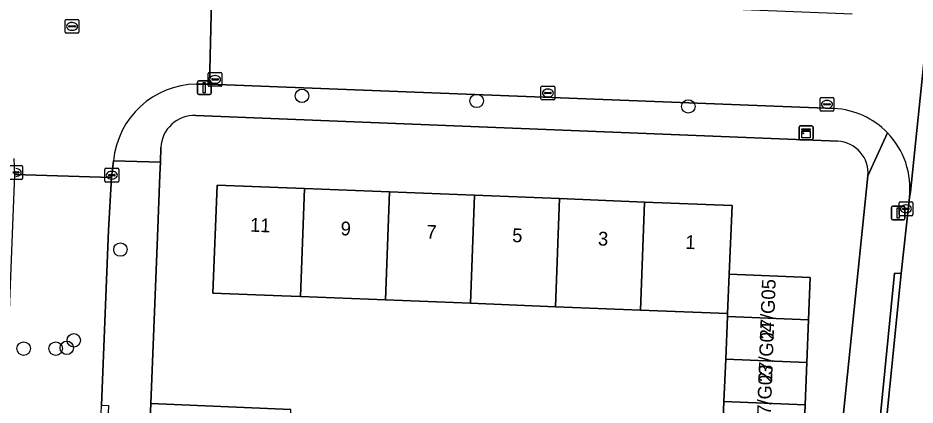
# Model space of a CAD drawing. Extents: x 161354 to 162026, y 386504 to 387460.
# Drawn here: x 161732.9 to 161798.1, y 386789.3 to 386817.3 of the extents above; entities that cross this region are included whole.
import ezdxf

# ---------------------------------------------------------------- set-up
doc = ezdxf.new("R2010")
doc.units = 0
for name, color, linetype in [('IMGEO_Boom', 7, 'Continuous'), ('IMGEO_Erf', 7, 'Continuous'), ('IMGEO_Kast', 7, 'Continuous'), ('IMGEO_Kolk', 7, 'Continuous'), ('IMGEO_Lichtmast', 7, 'Continuous'), ('IMGEO_Muur', 7, 'Continuous'), ('IMGEO_Pand', 7, 'Continuous'), ('IMGEO_Pand_nummerreeks', 7, 'Continuous'), ('IMGEO_Rijbaan_lokaal_open', 7, 'Continuous'), ('IMGEO_Rioolput', 7, 'Continuous'), ('IMGEO_Voetpad_open', 7, 'Continuous')]:
    doc.layers.add(name, color=color, linetype=linetype)

msp = doc.modelspace()

# ---------------------------------------------------------------- linework, layer by layer
at = {"layer": 'IMGEO_Boom'}
for centre in [(161753.555, 386811.689), (161766.245, 386811.323), (161781.629, 386810.922), (161740.363, 386800.534), (161736.974, 386793.948), (161733.331, 386793.347), (161735.662, 386793.347), (161736.464, 386793.401)]:
    msp.add_circle(centre, 0.489, dxfattribs=at)
at = {"layer": 'IMGEO_Erf'}
for points in [[(161792.488, 386808.396), (161745.835, 386810.264)], [(161743.307, 386807.934), (161743.265, 386806.873), (161743.228, 386805.954), (161743.05, 386801.465), (161742.569, 386789.374), (161752.738, 386788.938)], [(161765.792, 386796.634), (161759.615, 386796.878), (161753.439, 386797.123), (161752.087, 386797.176), (161747.09, 386797.374), (161747.4, 386805.213), (161753.749, 386804.962), (161759.925, 386804.718), (161766.102, 386804.474), (161772.278, 386804.229), (161778.454, 386803.985), (161784.804, 386803.734), (161784.607, 386798.749), (161790.487, 386798.516), (161790.365, 386795.433), (161790.243, 386792.35), (161790.122, 386789.267), (161790, 386786.184), (161789.878, 386783.101), (161789.868, 386782.851), (161792.296, 386782.754), (161794.675, 386805.874)], [(161784.099, 386786.417), (161784.221, 386789.5), (161784.343, 386792.583), (161784.465, 386795.666), (161784.474, 386795.896), (161778.144, 386796.146), (161771.968, 386796.39), (161765.792, 386796.634)]]:
    msp.add_lwpolyline(points, dxfattribs=at)
for centre, radius, start, end in [((161745.731, 386807.84), 2.426, 87.55053, 177.78159), ((161792.393, 386806.105), 2.293, 354.228, 87.63363)]:
    msp.add_arc(centre, radius, start, end, dxfattribs=at)
at = {"layer": 'IMGEO_Kast'}
for p, q in [((161789.69, 386808.581), (161789.69, 386809.422)), ((161789.69, 386809.422), (161789.69, 386808.581)), ((161789.765, 386809.506), (161790.606, 386809.506)), ((161790.606, 386809.506), (161789.765, 386809.506)), ((161790.69, 386809.431), (161790.69, 386808.59)), ((161790.69, 386808.59), (161790.69, 386809.431)), ((161790.615, 386808.506), (161789.774, 386808.506)), ((161789.774, 386808.506), (161790.615, 386808.506))]:
    msp.add_line(p, q, dxfattribs=at)
for points in [[(161789.885, 386809.296), (161790.485, 386809.296), (161790.485, 386809.211), (161789.885, 386809.211), (161789.885, 386809.296)], [(161789.885, 386809.121), (161790.485, 386809.121), (161790.485, 386808.632), (161789.885, 386808.632), (161789.885, 386809.121)]]:
    msp.add_lwpolyline(points, dxfattribs=at)
msp.add_circle((161789.969, 386808.97), 0.0377, dxfattribs=at)
for centre, start, end in [((161789.768, 386809.428), 92.4484, 184.28452), ((161789.768, 386809.428), 92.4484, 184.28452), ((161790.612, 386809.428), 2.4484, 94.28452), ((161790.612, 386809.428), 2.4484, 94.28452), ((161789.768, 386808.584), 182.4484, 274.28452), ((161789.768, 386808.584), 182.4484, 274.28452), ((161790.612, 386808.584), 272.4484, 4.28452), ((161790.612, 386808.584), 272.4484, 4.28452)]:
    msp.add_arc(centre, 0.0779, start, end, dxfattribs=at)
at = {"layer": 'IMGEO_Kolk'}
for p, q in [((161746.74, 386812.456), (161746.74, 386813.308)), ((161746.815, 386813.382), (161747.667, 386813.382)), ((161747.741, 386813.308), (161747.741, 386812.456)), ((161746.999, 386812.876), (161746.999, 386812.888)), ((161747.437, 386812.839), (161747.039, 386812.839)), ((161747.042, 386812.925), (161747.44, 386812.925)), ((161747.228, 386813.162), (161747.253, 386813.162)), ((161747.483, 386812.888), (161747.483, 386812.876)), ((161747.667, 386812.382), (161746.815, 386812.382)), ((161747.251, 386812.602), (161747.226, 386812.602)), ((161770.923, 386811.468), (161770.923, 386812.32)), ((161770.998, 386812.394), (161771.85, 386812.394)), ((161771.411, 386812.174), (161771.436, 386812.174)), ((161771.924, 386812.32), (161771.924, 386811.468)), ((161771.85, 386811.394), (161770.998, 386811.394)), ((161771.182, 386811.888), (161771.182, 386811.9)), ((161771.62, 386811.851), (161771.222, 386811.851)), ((161771.225, 386811.937), (161771.623, 386811.937)), ((161771.434, 386811.614), (161771.409, 386811.614)), ((161771.666, 386811.9), (161771.666, 386811.888)), ((161791.205, 386810.646), (161791.205, 386811.498)), ((161791.28, 386811.572), (161792.132, 386811.572)), ((161791.693, 386811.352), (161791.718, 386811.352)), ((161792.206, 386811.498), (161792.206, 386810.646)), ((161791.464, 386811.066), (161791.464, 386811.078)), ((161791.902, 386811.029), (161791.504, 386811.029)), ((161791.507, 386811.115), (161791.905, 386811.115)), ((161791.716, 386810.792), (161791.691, 386810.792)), ((161791.948, 386811.078), (161791.948, 386811.066)), ((161792.132, 386810.572), (161791.28, 386810.572)), ((161732.33, 386806.627), (161733.182, 386806.627)), ((161732.557, 386806.17), (161732.955, 386806.17)), ((161732.998, 386806.133), (161732.998, 386806.121)), ((161733.256, 386806.553), (161733.256, 386805.701)), ((161739.237, 386805.504), (161739.237, 386806.356)), ((161739.312, 386806.43), (161740.164, 386806.43)), ((161739.725, 386806.21), (161739.75, 386806.21)), ((161740.238, 386806.356), (161740.238, 386805.504)), ((161733.182, 386805.627), (161732.33, 386805.627)), ((161732.952, 386806.084), (161732.554, 386806.084)), ((161739.496, 386805.924), (161739.496, 386805.936)), ((161739.934, 386805.887), (161739.536, 386805.887)), ((161739.539, 386805.973), (161739.937, 386805.973)), ((161739.748, 386805.65), (161739.723, 386805.65)), ((161739.98, 386805.936), (161739.98, 386805.924)), ((161740.164, 386805.43), (161739.312, 386805.43)), ((161796.942, 386803.068), (161796.942, 386803.92)), ((161797.017, 386803.994), (161797.869, 386803.994)), ((161797.244, 386803.537), (161797.642, 386803.537)), ((161797.43, 386803.774), (161797.455, 386803.774)), ((161797.943, 386803.92), (161797.943, 386803.068)), ((161797.869, 386802.994), (161797.017, 386802.994)), ((161797.201, 386803.488), (161797.201, 386803.5)), ((161797.639, 386803.451), (161797.241, 386803.451)), ((161797.453, 386803.214), (161797.428, 386803.214)), ((161797.685, 386803.5), (161797.685, 386803.488))]:
    msp.add_line(p, q, dxfattribs=at)
for points in [[(161746.74, 386812.456), (161746.74, 386813.308)], [(161746.815, 386813.382), (161747.667, 386813.382)], [(161747.741, 386813.308), (161747.741, 386812.456)], [(161747.667, 386812.382), (161746.815, 386812.382)], [(161770.923, 386811.468), (161770.923, 386812.32)], [(161770.998, 386812.394), (161771.85, 386812.394)], [(161771.924, 386812.32), (161771.924, 386811.468)], [(161771.85, 386811.394), (161770.998, 386811.394)], [(161791.205, 386810.646), (161791.205, 386811.498)], [(161791.28, 386811.572), (161792.132, 386811.572)], [(161792.206, 386811.498), (161792.206, 386810.646)], [(161792.132, 386810.572), (161791.28, 386810.572)], [(161732.33, 386806.627), (161733.182, 386806.627)], [(161733.256, 386806.553), (161733.256, 386805.701)], [(161739.237, 386805.504), (161739.237, 386806.356)], [(161739.312, 386806.43), (161740.164, 386806.43)], [(161740.238, 386806.356), (161740.238, 386805.504)], [(161733.182, 386805.627), (161732.33, 386805.627)], [(161740.164, 386805.43), (161739.312, 386805.43)], [(161796.942, 386803.068), (161796.942, 386803.92)], [(161797.017, 386803.994), (161797.869, 386803.994)], [(161797.943, 386803.92), (161797.943, 386803.068)], [(161797.869, 386802.994), (161797.017, 386802.994)]]:
    msp.add_lwpolyline(points, dxfattribs=at)
for centre, radius, start, end in [((161746.817, 386813.306), 0.0765, 91.55205, 178.44795), ((161746.817, 386813.306), 0.0765, 91.55205, 178.44795), ((161747.665, 386813.306), 0.0765, 1.55205, 88.44795), ((161747.665, 386813.306), 0.0765, 1.55205, 88.44795), ((161747.039, 386812.885), 0.0403, 85.87752, 175.75265), ((161747.036, 386812.875), 0.0366, 178.93798, 274.71019), ((161747.44, 386812.882), 0.043, 264.86636, 352.45326), ((161747.444, 386812.887), 0.0386, 1.73085, 96.63898), ((161746.817, 386812.458), 0.0765, 181.55205, 268.44795), ((161746.817, 386812.458), 0.0765, 181.55205, 268.44795), ((161747.665, 386812.458), 0.0765, 271.55205, 358.44795), ((161747.665, 386812.458), 0.0765, 271.55205, 358.44795), ((161771, 386812.318), 0.0765, 91.55205, 178.44795), ((161771, 386812.318), 0.0765, 91.55205, 178.44795), ((161771.848, 386812.318), 0.0765, 1.55205, 88.44795), ((161771.848, 386812.318), 0.0765, 1.55205, 88.44795), ((161771, 386811.47), 0.0765, 181.55205, 268.44795), ((161771, 386811.47), 0.0765, 181.55205, 268.44795), ((161771.222, 386811.897), 0.0403, 85.87752, 175.75265), ((161771.219, 386811.887), 0.0366, 178.93798, 274.71019), ((161771.623, 386811.894), 0.043, 264.86636, 352.45326), ((161771.627, 386811.899), 0.0386, 1.73085, 96.63898), ((161771.848, 386811.47), 0.0765, 271.55205, 358.44795), ((161771.848, 386811.47), 0.0765, 271.55205, 358.44795), ((161791.282, 386811.496), 0.0765, 91.55205, 178.44795), ((161791.282, 386811.496), 0.0765, 91.55205, 178.44795), ((161792.13, 386811.496), 0.0765, 1.55205, 88.44795), ((161792.13, 386811.496), 0.0765, 1.55205, 88.44795), ((161791.504, 386811.075), 0.0403, 85.87752, 175.75265), ((161791.501, 386811.065), 0.0366, 178.93798, 274.71019), ((161791.905, 386811.072), 0.043, 264.86636, 352.45326), ((161791.909, 386811.077), 0.0386, 1.73085, 96.63898), ((161791.282, 386810.648), 0.0765, 181.55205, 268.44795), ((161791.282, 386810.648), 0.0765, 181.55205, 268.44795), ((161792.13, 386810.648), 0.0765, 271.55205, 358.44795), ((161792.13, 386810.648), 0.0765, 271.55205, 358.44795), ((161732.955, 386806.127), 0.043, 264.86636, 352.45326), ((161732.959, 386806.132), 0.0386, 1.73085, 96.63898), ((161733.18, 386806.551), 0.0765, 1.55205, 88.44795), ((161733.18, 386806.551), 0.0765, 1.55205, 88.44795), ((161739.314, 386806.354), 0.0765, 91.55205, 178.44795), ((161739.314, 386806.354), 0.0765, 91.55205, 178.44795), ((161740.162, 386806.354), 0.0765, 1.55205, 88.44795), ((161740.162, 386806.354), 0.0765, 1.55205, 88.44795), ((161733.18, 386805.703), 0.0765, 271.55205, 358.44795), ((161733.18, 386805.703), 0.0765, 271.55205, 358.44795), ((161739.314, 386805.506), 0.0765, 181.55205, 268.44795), ((161739.314, 386805.506), 0.0765, 181.55205, 268.44795), ((161739.536, 386805.933), 0.0403, 85.87752, 175.75265), ((161739.533, 386805.923), 0.0366, 178.93798, 274.71019), ((161739.937, 386805.93), 0.043, 264.86636, 352.45326), ((161739.941, 386805.935), 0.0386, 1.73085, 96.63898), ((161740.162, 386805.506), 0.0765, 271.55205, 358.44795), ((161740.162, 386805.506), 0.0765, 271.55205, 358.44795), ((161797.019, 386803.918), 0.0765, 91.55205, 178.44795), ((161797.019, 386803.918), 0.0765, 91.55205, 178.44795), ((161797.241, 386803.497), 0.0403, 85.87752, 175.75265), ((161797.646, 386803.499), 0.0386, 1.73085, 96.63898), ((161797.867, 386803.918), 0.0765, 1.55205, 88.44795), ((161797.867, 386803.918), 0.0765, 1.55205, 88.44795), ((161797.019, 386803.07), 0.0765, 181.55205, 268.44795), ((161797.019, 386803.07), 0.0765, 181.55205, 268.44795), ((161797.238, 386803.487), 0.0366, 178.93798, 274.71019), ((161797.642, 386803.494), 0.043, 264.86636, 352.45326), ((161797.867, 386803.07), 0.0765, 271.55205, 358.44795), ((161797.867, 386803.07), 0.0765, 271.55205, 358.44795)]:
    msp.add_arc(centre, radius, start, end, dxfattribs=at)
for centre, major_axis, ratio, start_param, end_param in [((161747.227, 386812.882), (-0.387, 0.002), 0.722429, 4.712389, 7.853982), ((161747.252, 386812.882), (-0.39, 0.002), 0.717154, 1.570796, 4.712389), ((161771.41, 386811.894), (-0.387, 0.002), 0.722429, 4.712389, 7.853982), ((161771.435, 386811.894), (-0.39, 0.002), 0.717154, 1.570796, 4.712389), ((161791.692, 386811.072), (-0.387, 0.002), 0.722429, 4.712389, 7.853982), ((161791.717, 386811.072), (-0.39, 0.002), 0.717154, 1.570796, 4.712389), ((161732.767, 386806.127), (-0.39, 0.002), 0.717154, 1.570796, 4.712389), ((161739.724, 386805.93), (-0.387, 0.002), 0.722429, 4.712389, 7.853982), ((161739.749, 386805.93), (-0.39, 0.002), 0.717154, 1.570796, 4.712389), ((161797.429, 386803.494), (-0.387, 0.002), 0.722429, 4.712389, 7.853982), ((161797.454, 386803.494), (-0.39, 0.002), 0.717154, 1.570796, 4.712389)]:
    msp.add_ellipse(centre, major_axis=major_axis, ratio=ratio, start_param=start_param, end_param=end_param, dxfattribs=at)
at = {"layer": 'IMGEO_Lichtmast'}
for p, q in [((161745.962, 386811.88), (161745.962, 386812.68)), ((161745.962, 386812.68), (161745.962, 386811.88)), ((161746.062, 386812.78), (161746.852, 386812.78)), ((161746.852, 386812.78), (161746.062, 386812.78)), ((161746.952, 386812.68), (161746.952, 386811.88)), ((161746.952, 386811.88), (161746.952, 386812.68)), ((161746.852, 386811.78), (161746.062, 386811.78)), ((161746.062, 386811.78), (161746.852, 386811.78)), ((161796.381, 386802.796), (161796.381, 386803.596)), ((161796.381, 386803.596), (161796.381, 386802.796)), ((161796.481, 386803.696), (161797.271, 386803.696)), ((161797.271, 386803.696), (161796.481, 386803.696)), ((161797.371, 386803.596), (161797.371, 386802.796)), ((161797.371, 386802.796), (161797.371, 386803.596)), ((161797.271, 386802.696), (161796.481, 386802.696)), ((161796.481, 386802.696), (161797.271, 386802.696))]:
    msp.add_line(p, q, dxfattribs=at)
for points in [[(161746.382, 386812.655), (161746.532, 386812.655), (161746.532, 386811.905), (161746.382, 386811.905), (161746.382, 386812.655)], [(161796.801, 386803.571), (161796.951, 386803.571), (161796.951, 386802.821), (161796.801, 386802.821), (161796.801, 386803.571)]]:
    msp.add_lwpolyline(points, dxfattribs=at)
for centre, start, end in [((161746.062, 386812.68), 90, 180), ((161746.062, 386812.68), 90, 180), ((161746.852, 386812.68), 0, 90), ((161746.852, 386812.68), 360, 90), ((161746.062, 386811.88), 180, 270), ((161746.062, 386811.88), 180, 270), ((161746.852, 386811.88), 270, 0), ((161746.852, 386811.88), 270, 0), ((161796.481, 386803.596), 90, 180), ((161796.481, 386803.596), 90, 180), ((161797.271, 386803.596), 0, 90), ((161797.271, 386803.596), 360, 90), ((161796.481, 386802.796), 180, 270), ((161796.481, 386802.796), 180, 270), ((161797.271, 386802.796), 270, 0), ((161797.271, 386802.796), 270, 0)]:
    msp.add_arc(centre, 0.1, start, end, dxfattribs=at)
at = {"layer": 'IMGEO_Muur'}
msp.add_lwpolyline([(161743.05, 386801.465), (161742.569, 386789.374)], dxfattribs=at)
at = {"layer": 'IMGEO_Pand'}
for points in [[(161753.749, 386804.962), (161747.4, 386805.213), (161747.09, 386797.374), (161752.087, 386797.176), (161753.439, 386797.123)], [(161759.925, 386804.718), (161753.749, 386804.962), (161753.439, 386797.123), (161759.615, 386796.878)], [(161759.615, 386796.878), (161765.792, 386796.634), (161766.102, 386804.474), (161759.925, 386804.718)], [(161772.278, 386804.229), (161766.102, 386804.474), (161765.792, 386796.634), (161771.968, 386796.39)], [(161778.454, 386803.985), (161772.278, 386804.229), (161771.968, 386796.39), (161778.144, 386796.146)], [(161784.474, 386795.896), (161784.607, 386798.749), (161784.804, 386803.734), (161778.454, 386803.985), (161778.144, 386796.146)], [(161790.365, 386795.433), (161790.487, 386798.516), (161784.607, 386798.749), (161784.474, 386795.896), (161784.465, 386795.666)], [(161784.465, 386795.666), (161784.343, 386792.583), (161790.243, 386792.35), (161790.365, 386795.433)], [(161790.122, 386789.267), (161790.243, 386792.35), (161784.343, 386792.583), (161784.221, 386789.5)], [(161752.738, 386788.938), (161742.569, 386789.374), (161742.388, 386784.792), (161752.567, 386784.376)], [(161790, 386786.184), (161790.122, 386789.267), (161784.221, 386789.5), (161784.099, 386786.417)]]:
    msp.add_lwpolyline(points, close=True, dxfattribs=at)
at = {"layer": 'IMGEO_Rijbaan_lokaal_open'}
for points in [[(161810.449, 386859.714), (161810.529, 386860.484), (161811.96, 386874.964), (161812.005, 386875.25), (161805.039, 386875.878), (161801.767, 386845.595), (161800.039, 386827.337), (161799.609, 386822.721), (161799.571, 386822.084), (161797.768, 386804.716), (161797.697, 386804.314), (161797.098, 386798.789), (161795.448, 386782.404), (161794.685, 386774.619), (161801.521, 386774.099), (161802.439, 386783.05), (161803.985, 386798.113), (161805.206, 386810.004), (161805.846, 386816.239), (161807.365, 386830.715), (161809.036, 386846.425), (161809.202, 386847.985)], [(161738.987, 386789.237), (161739.507, 386801.947), (161739.723, 386805.754), (161732.672, 386805.988), (161731.994, 386788.705), (161731.85, 386785.082), (161731.746, 386782.581), (161731.292, 386771.956), (161738.237, 386771.602), (161738.664, 386781.334), (161738.834, 386785.48)]]:
    msp.add_lwpolyline(points, close=True, dxfattribs=at)
for points in [[(161797.697, 386804.314), (161797.768, 386804.716), (161799.571, 386822.084), (161799.609, 386822.721)], [(161745.9, 386812.54), (161746.843, 386812.529), (161746.999, 386819.63)], [(161793.525, 386817.619), (161752.101, 386819.28), (161746.999, 386819.63), (161746.843, 386812.529), (161792.228, 386810.766)], [(161732.627, 386807.155), (161732.672, 386805.988), (161739.723, 386805.754), (161739.86, 386806.986)]]:
    msp.add_lwpolyline(points, dxfattribs=at)
for centre, radius, start, end in [((161745.971, 386806.402), 6.138, 90.65833, 174.541), ((161791.933, 386804.973), 5.801, 44.09188, 87.08268), ((161791.933, 386804.972), 5.801, 353.48921, 44.10405)]:
    msp.add_arc(centre, radius, start, end, dxfattribs=at)
at = {"layer": 'IMGEO_Rioolput'}
for p, q in [((161736.422, 386817.231), (161737.274, 386817.231)), ((161736.347, 386816.305), (161736.347, 386817.157)), ((161736.606, 386816.725), (161736.606, 386816.737)), ((161737.044, 386816.688), (161736.646, 386816.688)), ((161736.649, 386816.774), (161737.047, 386816.774)), ((161736.835, 386817.011), (161736.86, 386817.011)), ((161737.09, 386816.737), (161737.09, 386816.725)), ((161737.348, 386817.157), (161737.348, 386816.305)), ((161737.274, 386816.231), (161736.422, 386816.231)), ((161736.858, 386816.451), (161736.833, 386816.451))]:
    msp.add_line(p, q, dxfattribs=at)
for points in [[(161736.422, 386817.231), (161737.274, 386817.231)], [(161736.347, 386816.305), (161736.347, 386817.157)], [(161737.348, 386817.157), (161737.348, 386816.305)], [(161737.274, 386816.231), (161736.422, 386816.231)]]:
    msp.add_lwpolyline(points, dxfattribs=at)
for centre, radius, start, end in [((161736.424, 386817.155), 0.0765, 91.55205, 178.44795), ((161736.424, 386817.155), 0.0765, 91.55205, 178.44795), ((161737.272, 386817.155), 0.0765, 1.55205, 88.44795), ((161737.272, 386817.155), 0.0765, 1.55205, 88.44795), ((161736.646, 386816.734), 0.0403, 85.87752, 175.75265), ((161736.643, 386816.724), 0.0366, 178.93798, 274.71019), ((161737.047, 386816.731), 0.043, 264.86636, 352.45326), ((161737.051, 386816.736), 0.0386, 1.73085, 96.63898), ((161736.424, 386816.307), 0.0765, 181.55205, 268.44795), ((161736.424, 386816.307), 0.0765, 181.55205, 268.44795), ((161737.272, 386816.307), 0.0765, 271.55205, 358.44795), ((161737.272, 386816.307), 0.0765, 271.55205, 358.44795)]:
    msp.add_arc(centre, radius, start, end, dxfattribs=at)
for centre, major_axis, ratio, start_param, end_param in [((161736.834, 386816.731), (-0.387, 0.002), 0.722429, 4.712389, 7.853982), ((161736.859, 386816.731), (-0.39, 0.002), 0.717154, 1.570796, 4.712389)]:
    msp.add_ellipse(centre, major_axis=major_axis, ratio=ratio, start_param=start_param, end_param=end_param, dxfattribs=at)
at = {"layer": 'IMGEO_Voetpad_open'}
for points in [[(161792.228, 386810.766), (161746.843, 386812.529), (161745.9, 386812.54)], [(161745.835, 386810.264), (161792.488, 386808.396)], [(161796.099, 386809.009), (161794.675, 386805.874), (161792.296, 386782.754), (161792.142, 386781.256), (161788.925, 386750), (161786.714, 386728.514), (161789.258, 386728.258), (161789.309, 386728.747), (161789.803, 386728.701), (161792.01, 386750), (161794.403, 386771.693)], [(161794.675, 386805.874), (161796.099, 386809.009)], [(161739.86, 386806.986), (161743.265, 386806.873), (161743.307, 386807.934)], [(161741.004, 386750), (161742.334, 386783.293), (161742.388, 386784.792), (161742.569, 386789.374), (161743.05, 386801.465), (161743.228, 386805.954), (161743.265, 386806.873), (161739.86, 386806.986), (161739.723, 386805.754), (161739.507, 386801.947), (161738.987, 386789.237), (161739.488, 386789.217), (161739.334, 386785.46), (161738.834, 386785.48), (161738.664, 386781.334), (161738.237, 386771.602), (161738.131, 386768.811), (161737.664, 386757.8), (161737.515, 386750)], [(161794.403, 386771.693), (161794.685, 386774.619), (161795.448, 386782.404), (161794.978, 386782.445), (161796.607, 386798.831), (161797.098, 386798.789), (161797.697, 386804.314)]]:
    msp.add_lwpolyline(points, dxfattribs=at)
msp.add_lwpolyline([(161797.098, 386798.789), (161796.607, 386798.831), (161794.978, 386782.445), (161795.448, 386782.404)], close=True, dxfattribs=at)
for centre, radius, start, end in [((161745.971, 386806.402), 6.138, 90.65833, 174.541), ((161791.933, 386804.973), 5.801, 44.09188, 87.08268), ((161745.731, 386807.84), 2.426, 87.55053, 177.78159), ((161791.933, 386804.972), 5.801, 353.48921, 44.10405), ((161792.393, 386806.105), 2.293, 354.228, 87.63363)]:
    msp.add_arc(centre, radius, start, end, dxfattribs=at)

# ---------------------------------------------------------------- texts
at = {"layer": 'IMGEO_Pand_nummerreeks'}
for s, rotation, p in [('11', 357.73563, (161749.766, 386801.836)), ('9', 357.73563, (161756.346, 386801.577)), ('7', 357.73563, (161762.58, 386801.33)), ('5', 357.73563, (161768.814, 386801.084)), ('3', 357.73563, (161775.048, 386800.837)), ('1', 357.73563, (161781.396, 386800.587)), ('27/G05', 87.88601, (161787.826, 386793.988)), ('27/G04', 87.88601, (161787.711, 386790.884)), ('27/G03', 87.88601, (161787.597, 386787.78))]:
    msp.add_text(s, height=1, rotation=rotation, dxfattribs=at).set_placement(p)

doc.saveas('drawing.dxf')
